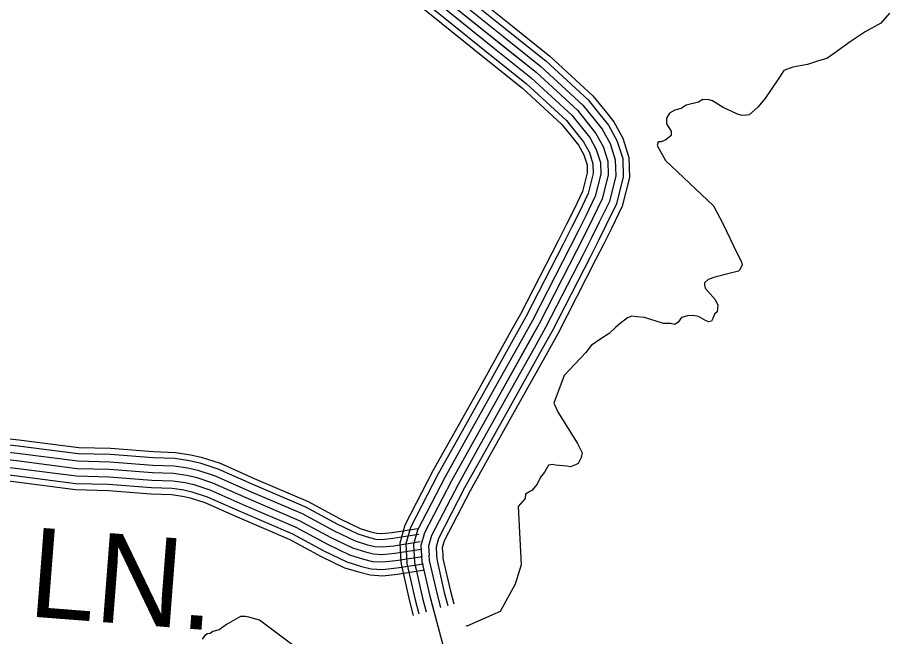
# Model space of a CAD drawing. Extents: x 1551132 to 1791609, y 378168 to 563823.
# Drawn here: x 1662303 to 1665915, y 453154 to 455719 of the extents above; entities that cross this region are included whole.
import ezdxf

# ---------------------------------------------------------------- set-up
doc = ezdxf.new("R2010")
doc.units = 0
for name, color, linetype in [('DESIGN - ROW - Right-of-Way and Easement Labels', 7, 'Continuous'), ('DESIGN - TRANSPORTATION - Text', 7, 'Continuous'), ('SURVEY - CONTOURS - Index with Text', 7, 'Continuous'), ('SURVEY - TRANSPORTATION - Roads', 7, 'Continuous')]:
    doc.layers.add(name, color=color, linetype=linetype)

msp = doc.modelspace()

# ---------------------------------------------------------------- linework, layer by layer
at = {"layer": 'DESIGN - TRANSPORTATION - Text'}
for points in [[(1665915.418, 455736.165), (1665878.994, 455694.505), (1665814.687, 455659.171), (1665752.306, 455617.803), (1665687.857, 455570.444), (1665655.658, 455548.768), (1665621.592, 455539.134), (1665575.476, 455523.617), (1665515.428, 455512.267), (1665477.32, 455498.667), (1665450.913, 455458.907), (1665398.114, 455381.38), (1665369.773, 455347.654), (1665333.465, 455316.012), (1665323.457, 455314.112), (1665305.458, 455312.312), (1665285.558, 455318.537), (1665225.926, 455345.229), (1665182.302, 455373.747), (1665166.369, 455377.93), (1665142.403, 455378.197), (1665124.32, 455368.38), (1665072.238, 455354.938), (1665052.105, 455341.137), (1665025.706, 455335.27), (1665003.948, 455321.645), (1664991.74, 455301.753), (1664991.473, 455277.719), (1665011.114, 455247.468), (1665010.906, 455229.443), (1664988.74, 455211.659), (1664968.682, 455203.875), (1664956.691, 455204.009), (1664952.524, 455188.033), (1664987.782, 455125.557), (1665186.702, 454938.91)], [(1665186.702, 454938.91), (1665225.784, 454862.85), (1665282.383, 454744.072), (1665301.932, 454705.804), (1665305.449, 454691.804), (1665293.566, 454671.853), (1665289.524, 454667.887), (1665261.475, 454660.186), (1665191.368, 454642.936), (1665164.344, 454632.494), (1665149.161, 454619.368), (1665149.069, 454611.36), (1665150.911, 454597.318), (1665192.343, 454550.8), (1665204.06, 454526.641), (1665201.743, 454498.632), (1665189.651, 454488.748), (1665183.46, 454470.798), (1665177.352, 454460.848), (1665165.327, 454456.981), (1665153.411, 454463.114), (1665123.628, 454479.465), (1665101.704, 454483.715), (1665077.721, 454481.973), (1665053.688, 454476.231), (1665039.48, 454456.364), (1665025.389, 454446.506), (1665007.456, 454450.706), (1664979.498, 454451.014), (1664899.875, 454475.923), (1664867.942, 454478.281), (1664847.993, 454480.498), (1664829.952, 454474.69), (1664799.727, 454450.989), (1664781.578, 454435.172), (1664753.32, 454409.446), (1664719.121, 454387.796), (1664678.863, 454360.203), (1664656.564, 454330.411), (1664567.524, 454235.958)], [(1664567.524, 454235.958), (1664524.984, 454120.397), (1664542.533, 454082.154), (1664622.981, 453953.101), (1664642.531, 453914.833), (1664638.314, 453894.849), (1664626.064, 453870.957), (1664614.015, 453865.082), (1664593.948, 453857.29), (1664577.999, 453859.465), (1664532.108, 453863.982), (1664518.8, 453866.365), (1664502.142, 453864.307), (1664485.834, 453834.448), (1664469.635, 453814.605), (1664455.318, 453784.721), (1664433.061, 453758.929), (1664425.019, 453755.012), (1664407.953, 453743.92), (1664405.361, 453725.795), (1664376.903, 453692.144), (1664389.836, 453451.388), (1664363.962, 453371.144), (1664301.863, 453257.233), (1664163.983, 453196.214), (1664161.217, 453197.889)], [(1663552.323, 453037.135), (1663304.912, 453222.198), (1663261.063, 453234.623), (1663246.913, 453237.406), (1663239.097, 453236.831), (1663227.105, 453236.94), (1663168.84, 453203.431), (1663138.099, 453180.83), (1663112.608, 453173.905), (1663100.542, 453166.005), (1663090.342, 453164.313), (1663079.209, 453158.204), (1663068.342, 453142.262)]]:
    msp.add_lwpolyline(points, dxfattribs=at)
at = {"layer": 'SURVEY - CONTOURS - Index with Text'}
for points in [[(1663948.056, 455975.787), (1664102.194, 455851.375), (1664337.572, 455662.612)], [(1663964.206, 455995.795), (1664118.311, 455871.409), (1664353.663, 455682.679)], [(1663909.116, 455927.535), (1664063.329, 455803.065), (1664298.79, 455614.244)], [(1663928.582, 455951.661), (1664082.762, 455827.216), (1664318.181, 455638.428)], [(1663889.649, 455903.41), (1664043.896, 455778.915), (1664279.398, 455590.06)], [(1663854.65, 455860.05), (1664008.972, 455735.497), (1664244.541, 455546.592)], [(1663870.175, 455879.284), (1664024.463, 455754.756), (1664260.007, 455565.876)], [(1664063.329, 455803.065), (1664451.153, 455492.058), (1664622.049, 455334.712), (1664699.355, 455238.076), (1664728.963, 455183.808), (1664748.529, 455123.615), (1664750.095, 455065.538), (1664725.354, 454967.594), (1664684.714, 454883.783), (1664619.723, 454754.088), (1664463.394, 454448.822), (1664291.031, 454139.664), (1664100.418, 453798.597), (1663988.771, 453583.124), (1663974.38, 453531.164), (1663977.888, 453465.071), (1664010.82, 453320.684), (1664076.994, 453071.953)], [(1664353.647, 455682.687), (1664508.36, 455558.618), (1664686.372, 455394.722), (1664735.754, 455332.995)], [(1664318.164, 455638.436), (1664471.369, 455515.583), (1664644.781, 455355.921), (1664691.472, 455297.561)], [(1664337.555, 455662.62), (1664491.585, 455539.109), (1664667.514, 455377.13), (1664715.671, 455316.928)], [(1664298.773, 455614.252), (1664451.153, 455492.058), (1664622.049, 455334.712), (1664667.264, 455278.194)], [(1664279.382, 455590.068), (1664430.936, 455468.532), (1664599.316, 455313.503), (1664643.056, 455258.827)], [(1664244.524, 455546.601), (1664394.596, 455426.256), (1664558.458, 455275.385), (1664599.557, 455224.017)], [(1664259.991, 455565.884), (1664410.72, 455445.006), (1664576.583, 455292.294), (1664618.857, 455239.459)], [(1664715.663, 455316.945), (1664751.171, 455272.552), (1664786.145, 455208.45), (1664810.261, 455134.257), (1664812.302, 455058.655), (1664783.911, 454946.252), (1664740.321, 454856.366), (1664708.23, 454792.314)], [(1664735.738, 455333.012), (1664772.662, 455286.852), (1664809.861, 455218.676), (1664835.868, 455138.665), (1664838.102, 455055.796), (1664808.194, 454937.402), (1664763.387, 454844.991), (1664731.221, 454780.789)], [(1664667.248, 455278.21), (1664699.355, 455238.076), (1664728.963, 455183.808), (1664748.529, 455123.615), (1664750.095, 455065.538), (1664725.354, 454967.594), (1664684.714, 454883.783), (1664652.798, 454820.09)], [(1664691.455, 455297.578), (1664725.263, 455255.318), (1664757.554, 455196.133), (1664779.395, 455128.932), (1664781.195, 455062.097), (1664754.629, 454956.927), (1664712.521, 454870.075), (1664680.514, 454806.198)], [(1664643.04, 455258.843), (1664673.447, 455220.834), (1664700.372, 455171.483), (1664717.663, 455118.298), (1664718.996, 455068.98), (1664696.08, 454978.261), (1664656.906, 454897.492), (1664625.082, 454833.982)], [(1664599.532, 455224.034), (1664626.882, 455189.85), (1664648.981, 455149.34), (1664662.181, 455108.739), (1664663.089, 455075.172), (1664643.456, 454997.445), (1664606.932, 454922.126), (1664575.274, 454858.941)], [(1664618.832, 455239.476), (1664647.54, 455203.6), (1664671.781, 455159.166), (1664686.797, 455112.973), (1664687.889, 455072.422), (1664666.797, 454988.936), (1664629.107, 454911.201), (1664597.366, 454847.866)], [(1664575.283, 454858.958), (1664542.367, 454793.281), (1664386.912, 454489.715), (1664347.138, 454418.388)], [(1664597.374, 454847.883), (1664564.416, 454782.106), (1664408.711, 454478.056), (1664368.729, 454406.346)], [(1664625.09, 454833.999), (1664592.074, 454768.097), (1664436.053, 454463.439), (1664395.803, 454391.254)], [(1664652.806, 454820.107), (1664619.723, 454754.088), (1664463.394, 454448.822), (1664422.878, 454376.153)], [(1664680.522, 454806.215), (1664647.373, 454740.08), (1664490.735, 454434.205), (1664449.952, 454361.053)], [(1664708.238, 454792.331), (1664675.03, 454726.071), (1664518.076, 454419.588), (1664477.026, 454345.961)], [(1664731.221, 454780.806), (1664697.971, 454714.446), (1664540.758, 454407.454), (1664499.493, 454333.436)], [(1664347.146, 454418.396), (1664215.316, 454181.932), (1664103.502, 453981.876)], [(1664368.737, 454406.363), (1664236.899, 454169.881), (1664125.085, 453969.818)], [(1664395.812, 454391.27), (1664263.965, 454154.773), (1664152.142, 453954.692)], [(1664422.886, 454376.17), (1664291.031, 454139.664), (1664179.2, 453939.567)], [(1664449.96, 454361.07), (1664318.097, 454124.555), (1664206.258, 453924.442)], [(1664477.035, 454345.978), (1664345.163, 454109.446), (1664233.315, 453909.316)], [(1664499.501, 454333.452), (1664367.621, 454096.904), (1664255.765, 453896.774)], [(1664103.51, 453981.893), (1664024.054, 453839.706), (1663907.614, 453614.992), (1663887.04, 453540.681), (1663890.015, 453484.713)], [(1664125.085, 453969.834), (1664045.82, 453827.989), (1663930.747, 453605.908), (1663911.931, 453537.973), (1663914.689, 453486.022)], [(1664152.151, 453954.709), (1664073.119, 453813.297), (1663959.763, 453594.516), (1663943.155, 453534.565), (1663945.647, 453487.672)], [(1664179.208, 453939.584), (1664100.418, 453798.597), (1663988.771, 453583.124), (1663974.38, 453531.164), (1663976.604, 453489.313)], [(1664206.266, 453924.458), (1664127.718, 453783.896), (1664017.779, 453571.732), (1664005.604, 453527.764), (1664007.562, 453490.955)], [(1664233.332, 453909.333), (1664155.017, 453769.204), (1664046.795, 453560.34), (1664036.828, 453524.356), (1664038.52, 453492.605)], [(1664255.773, 453896.791), (1664177.658, 453757.012), (1664070.861, 453550.89), (1664062.727, 453521.539), (1664064.194, 453493.972)], [(1663890.006, 453484.722), (1663891.69, 453453.037), (1663926.622, 453299.883), (1663942.238, 453241.19)], [(1663914.689, 453486.03), (1663916.256, 453456.463), (1663950.622, 453305.817), (1663965.963, 453248.14)], [(1663945.639, 453487.68), (1663947.072, 453460.771), (1663980.721, 453313.25), (1663995.771, 453256.691)], [(1663976.596, 453489.33), (1663977.888, 453465.071), (1664010.82, 453320.684), (1664025.578, 453265.199)], [(1664007.554, 453490.98), (1664008.704, 453469.371), (1664040.92, 453328.118), (1664055.377, 453273.791)], [(1664038.503, 453492.63), (1664039.52, 453473.68), (1664071.019, 453335.551), (1664085.185, 453282.3)], [(1664064.186, 453493.997), (1664065.077, 453477.246), (1664095.993, 453341.718), (1664109.935, 453289.3)]]:
    msp.add_lwpolyline(points, dxfattribs=at)
at = {"layer": 'SURVEY - TRANSPORTATION - Roads'}
for points in [[(1658392.694, 454349.525), (1660029.939, 454152.695), (1661223.961, 454007.1), (1661856.946, 453932.957), (1662298.252, 453882.673), (1662549.821, 453850.23), (1662683.727, 453846.947), (1662861.514, 453833.23), (1662949.445, 453830.388), (1663003.336, 453821.855), (1663041.235, 453813.488), (1663110.983, 453790.787), (1663248.313, 453729.394), (1663469.291, 453635.167), (1663600.538, 453563.815), (1663690.078, 453520.906), (1663743.885, 453504.372), (1663777.792, 453496.038), (1663813.75, 453493.688), (1663865.782, 453499.197), (1663975.171, 453516.256)], [(1659638.482, 454287.107), (1660040.364, 454238.789), (1661234.252, 454093.203), (1661866.896, 454019.101), (1662308.711, 453968.758), (1662556.446, 453936.816), (1662688.127, 453933.583), (1662866.256, 453919.841), (1662957.662, 453916.891), (1663019.477, 453907.099), (1663064.051, 453897.257), (1663142.183, 453871.831), (1663283.013, 453808.871), (1663507.091, 453713.319), (1663640.012, 453641.059), (1663721.727, 453601.9), (1663766.984, 453587.991), (1663791.067, 453582.074), (1663812, 453580.707), (1663854.532, 453585.208), (1663961.813, 453601.941)], [(1659636.732, 454231.189), (1660033.664, 454183.471), (1661227.644, 454037.885), (1661860.504, 453963.75), (1662301.986, 453913.449), (1662552.188, 453881.181), (1662685.302, 453877.915), (1662863.206, 453864.189), (1662952.379, 453861.314), (1663009.102, 453852.331), (1663049.393, 453843.43), (1663122.133, 453819.755), (1663260.721, 453757.803), (1663482.808, 453663.109), (1663614.646, 453591.433), (1663701.394, 453549.865), (1663752.143, 453534.264), (1663782.542, 453526.798), (1663813.125, 453524.798), (1663861.757, 453529.948), (1663970.396, 453546.89)], [(1659637.607, 454262.306), (1660037.389, 454214.247), (1661231.319, 454068.66), (1661864.063, 453994.55), (1662305.727, 453944.224), (1662554.555, 453912.132), (1662686.877, 453908.89), (1662864.906, 453895.157), (1662955.32, 453892.232), (1663014.877, 453882.798), (1663057.551, 453873.381), (1663133.291, 453848.731), (1663273.121, 453786.221), (1663496.316, 453691.043), (1663628.754, 453619.042), (1663712.702, 453578.816), (1663760.401, 453564.157), (1663787.284, 453557.548), (1663812.5, 453555.907), (1663857.741, 453560.69), (1663965.621, 453577.516)], [(1659635.582, 454200.105), (1660029.939, 454152.695), (1661223.961, 454007.1), (1661856.946, 453932.957), (1662298.252, 453882.673), (1662549.821, 453850.23), (1662683.727, 453846.947), (1662861.514, 453833.23), (1662949.445, 453830.388), (1663003.336, 453821.855), (1663041.235, 453813.488), (1663110.983, 453790.787), (1663248.313, 453729.394), (1663469.291, 453635.167), (1663600.538, 453563.815), (1663690.078, 453520.906), (1663743.885, 453504.372), (1663777.792, 453496.038), (1663813.75, 453493.688), (1663865.782, 453499.197), (1663975.171, 453516.256)], [(1659634.623, 454168.996), (1660026.214, 454121.92), (1661220.278, 453976.316), (1661853.388, 453902.165), (1662294.519, 453851.897), (1662547.455, 453819.28), (1662682.152, 453815.98), (1662859.823, 453802.271), (1662946.512, 453799.463), (1662997.569, 453791.379), (1663033.077, 453783.546), (1663099.834, 453761.82), (1663235.905, 453700.985), (1663455.775, 453607.225), (1663586.43, 453536.198), (1663678.761, 453491.947), (1663735.627, 453474.48), (1663773.043, 453465.279), (1663814.375, 453462.579), (1663869.807, 453468.446), (1663979.946, 453485.622)], [(1659634.948, 454137.736), (1660022.489, 454091.144), (1661216.603, 453945.541), (1661849.83, 453871.364), (1662290.778, 453821.121), (1662545.088, 453788.329), (1662680.577, 453785.004), (1662858.123, 453771.304), (1662943.571, 453768.545), (1662991.794, 453760.912), (1663024.919, 453753.595), (1663088.675, 453732.844), (1663223.506, 453672.568), (1663442.267, 453579.29), (1663572.322, 453508.589), (1663667.453, 453462.996), (1663727.369, 453444.587), (1663768.301, 453434.529), (1663815, 453431.47), (1663873.824, 453437.704), (1663984.721, 453454.996)], [(1659634.207, 454111.919), (1660019.398, 454065.61), (1661213.553, 453919.998), (1661846.88, 453845.822), (1662287.678, 453795.587), (1662543.122, 453762.653), (1662679.277, 453759.311), (1662856.723, 453745.62), (1662941.137, 453742.894), (1662987.011, 453735.628), (1663018.152, 453728.752), (1663079.426, 453708.81), (1663213.214, 453649.001), (1663431.059, 453556.107), (1663560.614, 453485.68), (1663658.07, 453438.979), (1663720.519, 453419.786), (1663764.359, 453409.011), (1663815.517, 453405.669), (1663877.165, 453412.195), (1663988.687, 453429.587)]]:
    msp.add_lwpolyline(points, dxfattribs=at)

# ---------------------------------------------------------------- texts
at = {"layer": 'DESIGN - ROW - Right-of-Way and Easement Labels'}
msp.add_text('LN.', height=369.9914, rotation=355.5888, dxfattribs=at).set_placement((1662342.459, 453237.681))

doc.saveas('drawing.dxf')
